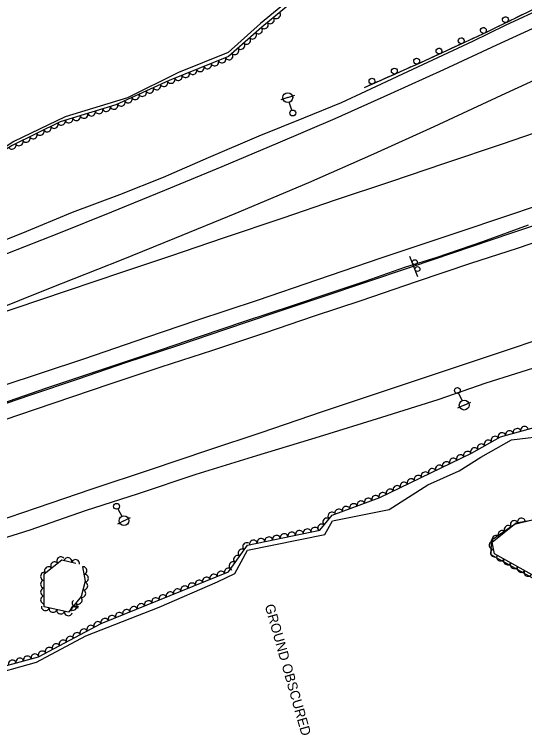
# Model space of a CAD drawing. Extents: x 1722896 to 1754269, y 648279 to 666297.
# Drawn here: x 1723853.1 to 1724113.3, y 664151 to 664521.2 of the extents above; entities that cross this region are included whole.
import ezdxf

# ---------------------------------------------------------------- set-up
doc = ezdxf.new("R2010")
doc.units = 0
for name, color, linetype in [('DESIGN - PUBLIC HEARING - Shapes', 7, 'Continuous'), ('DESIGN - SCRATCH - User 1', 7, 'Continuous'), ('SURVEY - CENTERLINE - Preliminary', 7, 'Continuous'), ('SURVEY - CENTERLINE - Preliminary Text', 7, 'Continuous'), ('SURVEY - DTM - Breaklines', 7, 'Continuous'), ('SURVEY - VEGETATION - Features with Text', 7, 'Continuous')]:
    doc.layers.add(name, color=color, linetype=linetype)

msp = doc.modelspace()

# ---------------------------------------------------------------- linework, layer by layer
at = {"layer": 'DESIGN - PUBLIC HEARING - Shapes'}
msp.add_line((1724058.89, 664387.39), (1724054.86, 664397.84), dxfattribs=at)
for centre in [(1724057.31, 664394.9), (1724058.66, 664391.4)]:
    msp.add_circle(centre, 1.25, dxfattribs=at)
at = {"layer": 'DESIGN - SCRATCH - User 1'}
for points in [[(1724122.57, 664526.16), (1724091.92, 664511.24), (1724062.4, 664497.59), (1724031.5, 664483.84)], [(1724109.81, 664519.95), (1724107.7, 664518.92)], [(1724111.93, 664520.98), (1724109.81, 664519.95)], [(1724106.26, 664518.22), (1724102.13, 664516.2)], [(1724095.02, 664512.75), (1724091.92, 664511.24), (1724090.88, 664510.75)], [(1724098.57, 664514.48), (1724096.46, 664513.45)], [(1724100.69, 664515.51), (1724098.57, 664514.48)], [(1724087.29, 664509.1), (1724085.16, 664508.11)], [(1724089.43, 664510.08), (1724087.29, 664509.1)], [(1724083.71, 664507.44), (1724079.53, 664505.51)], [(1724072.36, 664502.19), (1724068.19, 664500.26)], [(1724075.95, 664503.85), (1724073.81, 664502.87)], [(1724078.08, 664504.84), (1724075.95, 664503.85)], [(1724064.6, 664498.61), (1724062.47, 664497.62)], [(1724066.73, 664499.59), (1724064.6, 664498.61)], [(1724055.34, 664494.45), (1724053.19, 664493.49)], [(1724061.01, 664496.97), (1724056.8, 664495.1)], [(1724049.58, 664491.89), (1724045.38, 664490.02)], [(1724053.19, 664493.49), (1724051.05, 664492.54)], [(1724038.16, 664486.81), (1724033.96, 664484.94)], [(1724041.77, 664488.41), (1724039.63, 664487.45)], [(1724043.92, 664489.37), (1724041.77, 664488.41)], [(1724032.5, 664484.28), (1724031.5, 664483.84)], [(1724124.95, 664415.83), (1724106.11, 664409.56), (1724076.5, 664399.45), (1724055.55, 664392.41), (1724032.2, 664384.55), (1724009.98, 664377.14), (1723986.48, 664369.29), (1723960.29, 664360.43), (1723936.72, 664352.45), (1723909.74, 664343.52), (1723885.56, 664335.22), (1723861.24, 664327.08), (1723836.22, 664318.55)], [(1724115.24, 664413.71), (1724091.85, 664405.31), (1724068.63, 664397.35), (1724052.03, 664392.25), (1724031.76, 664385.13), (1724013.95, 664379.13), (1723995.27, 664372.8), (1723970.5, 664364.61), (1723947.88, 664357), (1723921.41, 664347.94), (1723893.92, 664338.86), (1723868.91, 664330.43), (1723842.89, 664321.56)]]:
    msp.add_lwpolyline(points, dxfattribs=at)
for centre, start, end in [((1724103.56, 664518.57), 49.2236, 49.2138), ((1724092.32, 664513.1), 49.2236, 49.2138), ((1724081.01, 664507.84), 48.0686, 48.0588), ((1724069.66, 664502.6), 48.0686, 48.0588), ((1724058.31, 664497.41), 47.2514, 47.2416), ((1724046.89, 664492.33), 47.2514, 47.2416), ((1724035.47, 664487.25), 47.2514, 47.2416)]:
    msp.add_arc(centre, 1.5, start, end, dxfattribs=at)
at = {"layer": 'SURVEY - CENTERLINE - Preliminary'}
for points in [[(1724000.29, 664534.63), (1723978.66, 664516.56), (1723962.05, 664501.87), (1723936.82, 664491.7), (1723910.78, 664478.8), (1723878.88, 664468.99), (1723852.74, 664456.44), (1723826.49, 664439.29), (1723807.59, 664433.17), (1723798.91, 664449.74), (1723787.72, 664485.07), (1723764.1, 664497.29), (1723739.21, 664511.42), (1723713.44, 664505.97), (1723679.18, 664502.95), (1723634.23, 664494.88), (1723621.54, 664509.22), (1723779.29, 664576.2)], [(1723837.52, 664183.44), (1723864.25, 664190.88), (1723889.47, 664204.38), (1723926.99, 664219.03), (1723956.7, 664231.91), (1723965.5, 664236.22), (1723972, 664247.98), (1724011.37, 664256.05), (1724015.26, 664262.99), (1724044.23, 664268.86), (1724064, 664281.32), (1724080, 664288.44), (1724091.05, 664295.41), (1724106.65, 664304.3), (1724126.61, 664306.75)], [(1724128.96, 664266.19), (1724108.11, 664261.18), (1724096.22, 664253.04), (1724096.1, 664245.78), (1724121.03, 664231.85)]]:
    msp.add_lwpolyline(points, dxfattribs=at)
at = {"layer": 'SURVEY - CENTERLINE - Preliminary Text'}
for points in [[(1724032.38, 664482.21), (1724051.2, 664490.93), (1724069.07, 664499.23), (1724086.99, 664507.6), (1724103.53, 664515.71), (1724124.11, 664525.34), (1724149.52, 664538.05), (1724176.73, 664550.08), (1724198.91, 664561.25), (1724220, 664571.84), (1724243.16, 664583.31), (1724263.11, 664593.55), (1724285.34, 664604.9), (1724306.1, 664615.09), (1724324.18, 664624.09), (1724346.57, 664636.07), (1724371.88, 664649.01), (1724394.36, 664660.74), (1724418.25, 664672.99), (1724443.7, 664686.55), (1724468.1, 664699.57), (1724490.46, 664711.04), (1724498.05, 664714.2)], [(1724421.94, 664638.85), (1724399.81, 664627.82), (1724370.27, 664612.4), (1724341.35, 664597.79), (1724315.4, 664584.58), (1724286.54, 664570.06), (1724255.69, 664554.76), (1724224.53, 664539.09), (1724196.2, 664525.27), (1724164.08, 664509.58), (1724133.25, 664494.59), (1724101.33, 664479.87), (1724067.03, 664463.88), (1724036.28, 664450.06), (1724003.16, 664435.43), (1723965.5, 664419.57), (1723934.79, 664407.03), (1723907.53, 664396.02), (1723871.22, 664381.62), (1723839.9, 664369.1), (1723807.8, 664356.16)], [(1724125.32, 664517.73), (1724099.06, 664505.6), (1724072.04, 664492.96), (1724044.9, 664480.83), (1724016.51, 664468.02), (1723987.5, 664455.65), (1723958.83, 664443.58), (1723929.64, 664431.39), (1723902.59, 664420.39), (1723875.5, 664409.54), (1723849.47, 664399.31), (1723822.36, 664388.59), (1723796.97, 664379.12), (1723770.58, 664369.53), (1723749.21, 664362.09), (1723725.03, 664353.8), (1723696.62, 664344.12), (1723671.67, 664335.67), (1723644.01, 664326.32), (1723614.44, 664316.4), (1723585.12, 664306.66), (1723560.8, 664298.43)], [(1724191.69, 664485.58), (1724164, 664476.22), (1724134.07, 664466.12), (1724101.93, 664455.15), (1724072.52, 664445.3), (1724044.94, 664435.93), (1724016.75, 664426.47), (1723990.04, 664417.4), (1723959.61, 664407.08), (1723932.63, 664398.03), (1723908.19, 664389.84), (1723879.9, 664380.35), (1723853.22, 664371.31), (1723826.99, 664362.56), (1723807.8, 664356.16)], [(1723780.59, 664380.66), (1723805.77, 664389.69), (1723830.93, 664399.43), (1723857.31, 664409.89), (1723882.74, 664420.35), (1723906.85, 664429.43), (1723929.19, 664438.31), (1723952.02, 664448.31), (1723977.99, 664459.32), (1724000.7, 664468.55), (1724019.98, 664476.43), (1724032.38, 664482.21)], [(1724121.74, 664424.34), (1724081.4, 664410.81), (1724039.97, 664396.92), (1724007.71, 664385.93), (1723976.88, 664375.45), (1723945.89, 664365.12), (1723920.41, 664356.55), (1723888.3, 664345.47), (1723846.15, 664331.44), (1723799.59, 664315.77), (1723744.44, 664297.35), (1723710.38, 664285.99), (1723675.96, 664274.15), (1723639.89, 664262.3), (1723612.97, 664253.02), (1723576.84, 664240.71), (1723533.07, 664226.12)], [(1724135.34, 664410.67), (1724109.49, 664401.87), (1724085.68, 664394.16), (1724057.95, 664384.87), (1724029.79, 664375.28), (1724005.98, 664367.4), (1723980.64, 664358.75), (1723954.1, 664349.93), (1723927.69, 664341.32), (1723901.78, 664332.66), (1723863.62, 664319.86), (1723832.06, 664309.12), (1723797.99, 664297.59), (1723758.08, 664284.18), (1723712.19, 664268.79), (1723665.47, 664253.02), (1723630.08, 664240.99), (1723593.48, 664228.51), (1723559.19, 664217.22)], [(1724126.7, 664357.55), (1724098.31, 664348.05), (1724067.73, 664337.75), (1724040.09, 664328.55), (1724010.06, 664318.55), (1723978.79, 664307.95), (1723952.05, 664299.04), (1723922.4, 664289.01), (1723892.59, 664279.16), (1723864.12, 664269.52), (1723836.05, 664259.99), (1723806.42, 664250.18), (1723776.71, 664240.14), (1723745.21, 664229.48), (1723711.28, 664218.05), (1723682.02, 664208.02), (1723651.84, 664198.17), (1723620.05, 664187.26), (1723590.64, 664177.51), (1723561.91, 664167.8)], [(1724123.87, 664342.8), (1724093.6, 664333.26), (1724069.04, 664324.8), (1724040.31, 664315.78), (1724008.57, 664305.92), (1723976.52, 664296.22), (1723945.62, 664286.61), (1723916.14, 664276.78), (1723889.23, 664268.09), (1723860.85, 664258.27), (1723831.54, 664248.99), (1723799.48, 664238.01), (1723772.3, 664229.96), (1723742.73, 664219.41), (1723713.75, 664209.47), (1723686, 664200.4), (1723656.65, 664190.19), (1723627.62, 664180.4), (1723601.18, 664171.25), (1723573.32, 664161.57), (1723542.76, 664151)]]:
    msp.add_lwpolyline(points, dxfattribs=at)
at = {"layer": 'SURVEY - DTM - Breaklines'}
for p, q in [((1723992.53, 664478.86), (1723996.1, 664480.01)), ((1723992.53, 664478.86), (1723988.96, 664477.72)), ((1723994.6, 664472.44), (1723993.3, 664476.49)), ((1724079.68, 664328.14), (1724081.47, 664324.28)), ((1724082.53, 664322.02), (1724079.12, 664320.44)), ((1724082.53, 664322.02), (1724085.93, 664323.6)), ((1723905.88, 664269.1), (1723907.81, 664265.31)), ((1723908.95, 664263.09), (1723912.29, 664264.79)), ((1723908.95, 664263.09), (1723905.61, 664261.38))]:
    msp.add_line(p, q, dxfattribs=at)
for centre, radius in [((1723992.53, 664478.86), 2.5), ((1723995.06, 664471.01), 1.5), ((1724079.05, 664329.5), 1.5), ((1724082.53, 664322.02), 2.5), ((1723905.19, 664270.43), 1.5), ((1723908.95, 664263.09), 2.5)]:
    msp.add_circle(centre, radius, dxfattribs=at)
at = {"layer": 'SURVEY - VEGETATION - Features with Text'}
for points in [[(1724000.66, 664532.6), (1723979.33, 664514.81), (1723962.26, 664499.74), (1723932.06, 664487.64), (1723904.79, 664475.09), (1723876.38, 664466.49), (1723851.91, 664454.46), (1723826.22, 664438.21), (1723803.99, 664428.49), (1723762.66, 664412.71), (1723717.29, 664393.2), (1723694.55, 664383.08), (1723654.66, 664372.76), (1723635.05, 664366.51), (1723595.62, 664354.5), (1723566.39, 664346.17), (1723537.57, 664336.76)], [(1723836.36, 664185.77), (1723865.37, 664193.73), (1723897.39, 664210.67), (1723962.22, 664236.95), (1723971.97, 664250.66), (1724008.8, 664258.3), (1724015.25, 664265.88), (1724039.55, 664274.84), (1724086.22, 664297.52), (1724101.09, 664305.82), (1724121.23, 664311.51)], [(1724195.58, 664173.9), (1724191.97, 664188.12), (1724173.12, 664200.16), (1724154.84, 664187.06), (1724148.96, 664191.78), (1724150.44, 664202.81), (1724143.99, 664218.25), (1724128.31, 664228.78), (1724128.73, 664229.06), (1724097.95, 664246.16), (1724096.85, 664252.15), (1724108.99, 664261.98), (1724125.22, 664264.81), (1724148.56, 664264.01), (1724163.66, 664275.06), (1724181.74, 664264.15), (1724192.2, 664249.1), (1724186.44, 664231.81), (1724187.4, 664206.74), (1724209.52, 664200.56), (1724237.54, 664209.74), (1724248.76, 664207.11), (1724251.14, 664184.31)], [(1723887.79, 664239.6), (1723889.19, 664232.23), (1723887.14, 664224.34), (1723880.71, 664216.49), (1723868.3, 664219.21), (1723868.28, 664236), (1723877.23, 664243.16), (1723884.4, 664241.34)]]:
    msp.add_lwpolyline(points, dxfattribs=at)
for centre, major_axis in [((1723986.8, 664521.04), (-1.54, -1.28)), ((1723980.65, 664515.91), (-1.54, -1.28)), ((1723983.72, 664518.47), (-1.54, -1.28)), ((1723977.62, 664513.3), (-1.5, -1.32)), ((1723971.63, 664508.01), (-1.5, -1.32)), ((1723974.62, 664510.65), (-1.5, -1.32)), ((1723968.63, 664505.36), (-1.5, -1.32)), ((1723965.63, 664502.71), (-1.5, -1.32)), ((1723959, 664498.44), (-1.86, -0.74)), ((1723962.63, 664500.06), (-1.5, -1.32)), ((1723947.86, 664493.97), (-1.86, -0.74)), ((1723951.58, 664495.46), (-1.86, -0.74)), ((1723955.29, 664496.95), (-1.86, -0.74)), ((1723940.44, 664491), (-1.86, -0.74)), ((1723944.15, 664492.49), (-1.86, -0.74)), ((1723929.36, 664486.4), (-1.82, -0.84)), ((1723933.01, 664488.02), (-1.86, -0.74)), ((1723936.72, 664489.51), (-1.86, -0.74)), ((1723922.09, 664483.05), (-1.82, -0.84)), ((1723925.72, 664484.73), (-1.82, -0.84)), ((1723914.82, 664479.71), (-1.82, -0.84)), ((1723918.46, 664481.38), (-1.82, -0.84)), ((1723907.55, 664476.37), (-1.82, -0.84)), ((1723911.19, 664478.04), (-1.82, -0.84)), ((1723892.39, 664471.34), (-1.91, -0.58)), ((1723896.22, 664472.5), (-1.91, -0.58)), ((1723900.05, 664473.66), (-1.91, -0.58)), ((1723903.87, 664474.82), (-1.91, -0.58)), ((1723880.91, 664467.86), (-1.91, -0.58)), ((1723884.73, 664469.02), (-1.91, -0.58)), ((1723888.56, 664470.18), (-1.91, -0.58)), ((1723873.44, 664465.04), (-1.79, -0.88)), ((1723877.08, 664466.7), (-1.91, -0.58)), ((1723866.26, 664461.51), (-1.79, -0.88)), ((1723869.85, 664463.28), (-1.79, -0.88)), ((1723855.5, 664456.22), (-1.79, -0.88)), ((1723859.08, 664457.98), (-1.79, -0.88)), ((1723862.67, 664459.75), (-1.79, -0.88)), ((1723851.91, 664454.45), (-1.69, -1.07)), ((1724105.62, 664307.1), (1.92, 0.54)), ((1724109.47, 664308.19), (1.92, 0.54)), ((1724113.32, 664309.27), (1.92, 0.54)), ((1724098.22, 664304.21), (1.75, 0.98)), ((1724101.77, 664306.01), (1.92, 0.54)), ((1724091.23, 664300.31), (1.75, 0.98)), ((1724094.73, 664302.26), (1.75, 0.98)), ((1724084.19, 664296.53), (1.8, 0.87)), ((1724087.74, 664298.36), (1.75, 0.98)), ((1724076.99, 664293.03), (1.8, 0.87)), ((1724080.59, 664294.78), (1.8, 0.87)), ((1724069.8, 664289.54), (1.8, 0.87)), ((1724073.39, 664291.28), (1.8, 0.87)), ((1724062.6, 664286.04), (1.8, 0.87)), ((1724066.2, 664287.79), (1.8, 0.87)), ((1724055.4, 664282.54), (1.8, 0.87)), ((1724059, 664284.29), (1.8, 0.87)), ((1724044.61, 664277.3), (1.8, 0.87)), ((1724048.21, 664279.05), (1.8, 0.87)), ((1724051.81, 664280.8), (1.8, 0.87)), ((1724037.32, 664274.02), (1.88, 0.69)), ((1724041.01, 664275.55), (1.8, 0.87)), ((1724026.06, 664269.87), (1.88, 0.69)), ((1724029.82, 664271.25), (1.88, 0.69)), ((1724033.57, 664272.64), (1.88, 0.69)), ((1724018.56, 664267.1), (1.88, 0.69)), ((1724022.31, 664268.48), (1.88, 0.69)), ((1724012.35, 664262.47), (1.3, 1.52)), ((1724014.94, 664265.52), (1.3, 1.52)), ((1724009.76, 664259.42), (1.3, 1.52)), ((1724104.92, 664258.68), (1.55, 1.26)), ((1724108.03, 664261.2), (1.55, 1.26)), ((1724111.71, 664262.46), (1.97, 0.34)), ((1723994.58, 664255.35), (1.96, 0.41)), ((1723998.5, 664256.16), (1.96, 0.41)), ((1724002.42, 664256.97), (1.96, 0.41)), ((1724006.33, 664257.78), (1.96, 0.41)), ((1724101.81, 664256.17), (1.55, 1.26)), ((1723978.92, 664252.1), (1.96, 0.41)), ((1723982.83, 664252.91), (1.96, 0.41)), ((1723986.75, 664253.72), (1.96, 0.41)), ((1723990.67, 664254.54), (1.96, 0.41)), ((1724098.7, 664253.65), (1.55, 1.26)), ((1723971.44, 664249.92), (1.16, 1.63)), ((1723975, 664251.29), (1.96, 0.41)), ((1724097.15, 664250.56), (-0.36, 1.97)), ((1723969.13, 664246.66), (1.16, 1.63)), ((1724097.87, 664246.62), (-0.36, 1.97)), ((1723873.51, 664240.19), (1.56, 1.25)), ((1723876.64, 664242.69), (1.56, 1.25)), ((1723880.37, 664242.36), (1.94, -0.49)), ((1723884.25, 664241.37), (1.94, -0.49)), ((1723964.49, 664240.14), (1.16, 1.63)), ((1723966.81, 664243.4), (1.16, 1.63)), ((1724101.04, 664244.45), (-1.75, 0.97)), ((1724104.54, 664242.5), (-1.75, 0.97)), ((1723870.39, 664237.69), (1.56, 1.25)), ((1723888.16, 664237.63), (0.37, -1.97)), ((1723962.15, 664236.92), (1.85, 0.75)), ((1724108.03, 664240.56), (-1.75, 0.97)), ((1724111.53, 664238.62), (-1.75, 0.97)), ((1723868.28, 664234.7), (0, 2)), ((1723888.91, 664233.7), (0.37, -1.97)), ((1723954.73, 664233.91), (1.85, 0.75)), ((1723958.44, 664235.41), (1.85, 0.75)), ((1724115.03, 664236.68), (-1.75, 0.97)), ((1723868.28, 664230.7), (0, 2)), ((1723888.56, 664229.81), (-0.5, -1.94)), ((1723943.61, 664229.4), (1.85, 0.75)), ((1723947.32, 664230.91), (1.85, 0.75)), ((1723951.03, 664232.41), (1.85, 0.75)), ((1723868.29, 664226.7), (0, 2)), ((1723887.56, 664225.94), (-0.5, -1.94)), ((1723936.2, 664226.4), (1.85, 0.75)), ((1723939.91, 664227.9), (1.85, 0.75)), ((1723868.3, 664222.7), (0, 2)), ((1723885.66, 664222.52), (-1.27, -1.55)), ((1723925.08, 664221.89), (1.85, 0.75)), ((1723928.78, 664223.39), (1.85, 0.75)), ((1723932.49, 664224.9), (1.85, 0.75)), ((1723883.12, 664219.43), (-1.27, -1.55)), ((1723884.43, 664220.93), (-1.3, 1.52)), ((1723917.66, 664218.89), (1.85, 0.75)), ((1723921.37, 664220.39), (1.85, 0.75)), ((1723868.8, 664219.1), (-1.95, 0.43)), ((1723872.7, 664218.25), (-1.95, 0.43)), ((1723876.61, 664217.39), (-1.95, 0.43)), ((1723880.52, 664216.53), (-1.95, 0.43)), ((1723883.74, 664217.66), (1.88, 0.67)), ((1723906.54, 664214.38), (1.85, 0.75)), ((1723910.25, 664215.88), (1.85, 0.75)), ((1723913.96, 664217.38), (1.85, 0.75)), ((1723899.13, 664211.38), (1.85, 0.75)), ((1723902.83, 664212.88), (1.85, 0.75)), ((1723891.98, 664207.81), (1.77, 0.94)), ((1723895.51, 664209.68), (1.77, 0.94)), ((1723884.9, 664204.07), (1.77, 0.94)), ((1723888.44, 664205.94), (1.77, 0.94)), ((1723877.83, 664200.33), (1.77, 0.94)), ((1723881.37, 664202.2), (1.77, 0.94)), ((1723870.76, 664196.59), (1.77, 0.94)), ((1723874.3, 664198.46), (1.77, 0.94)), ((1723859.68, 664192.17), (1.93, 0.53)), ((1723863.54, 664193.23), (1.93, 0.53)), ((1723867.22, 664194.72), (1.77, 0.94)), ((1723851.96, 664190.06), (1.93, 0.53)), ((1723855.82, 664191.11), (1.93, 0.53))]:
    msp.add_ellipse(centre, major_axis=major_axis, ratio=0.940188, start_param=0, end_param=3.141593, dxfattribs=at)

# ---------------------------------------------------------------- texts
at = {"layer": 'SURVEY - CENTERLINE - Preliminary'}
msp.add_text('GROUND OBSCURED', height=5, rotation=285.8773, dxfattribs=at).set_placement((1723980.72, 664219.76))

doc.saveas('drawing.dxf')
